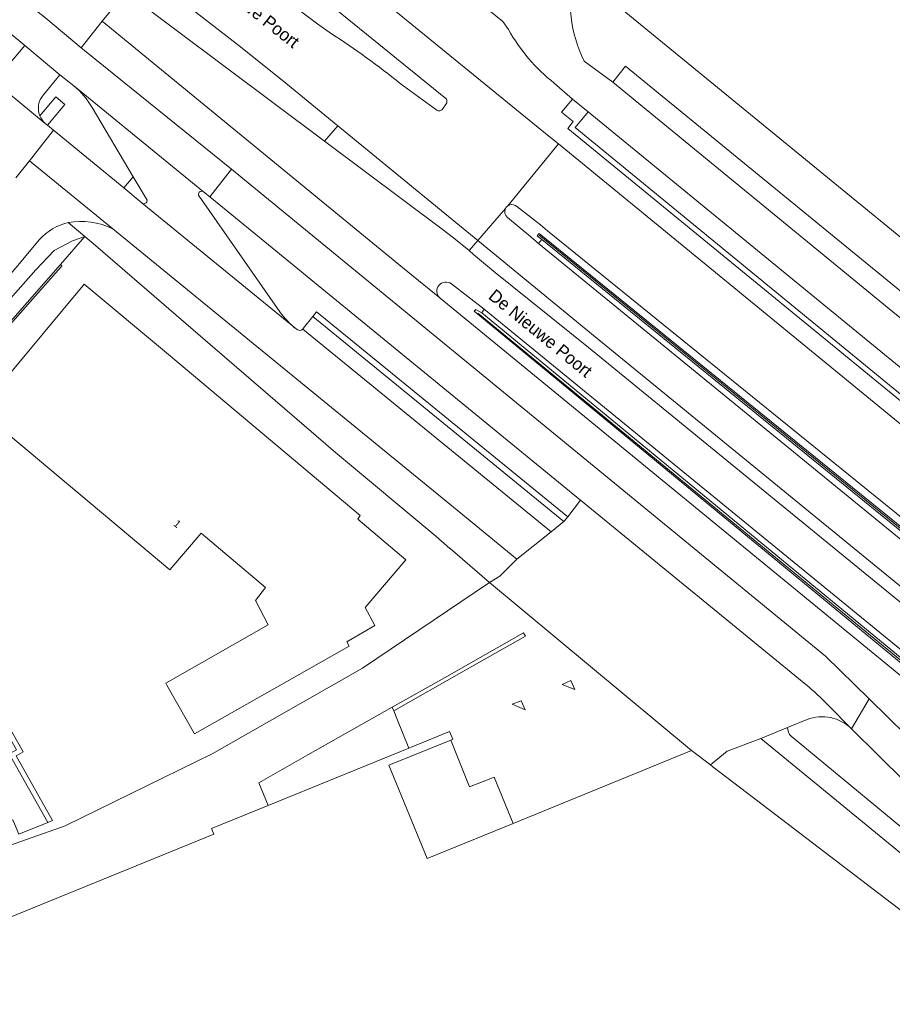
# Model space of a CAD drawing. Header units: metres. Extents: x 151448 to 154749, y 463108 to 465296.
# Tile 278 of 449: x 154346 to 154432, y 463401 to 463499. Entities that reach past the tile are written whole.
import ezdxf
from ezdxf.enums import TextEntityAlignment as Align

# ---------------------------------------------------------------- set-up
doc = ezdxf.new("R2010")
doc.units = ezdxf.units.M
for name, color, linetype, lineweight in [('B-PV-GR-BEPLANTING_CULTUUR_BODEMBEDEKKER-GV', 253, 'Continuous', 9), ('B-PV-GR-BEPLANTING_CULTUUR_HEESTERS-GV', 253, 'Continuous', 9), ('B-PV-GR-GROENVOORZIENING-GV', 253, 'Continuous', 9), ('B-PV-GR-HAAG-GV', 253, 'Continuous', 9), ('B-PV-IE-MEUBILAIR_WEGMEUBILAIR-G', 253, 'Continuous', 9), ('B-PV-IE-TERREINAFSCHEIDING_KUNSTMATIG_MUUR-G', 253, 'Continuous', 9), ('B-PV-IE-TERREINAFSCHEIDING_KUNSTMATIG_MUUR-GV', 253, 'Continuous', 9), ('B-PV-OG-BEBOUWING-GV', 1, 'Continuous', 9), ('B-PV-OG-BEBOUWING-T18', 2, 'Continuous', 9), ('B-PV-OG-TERREIN_ERF-GV', 253, 'Continuous', 9), ('B-PV-OG-TOPOGRAFIE-T18', 2, 'Continuous', 9), ('B-PV-VH-GESLOTENVERHARDING_ASFALT-GV', 253, 'Continuous', 9), ('B-PV-VH-OPENVERHARDING_BETONSTRAATSTEEN-GV', 253, 'Continuous', 9)]:
    doc.layers.add(name, color=color, linetype=linetype, lineweight=lineweight)
doc.styles.add('Drong', font='txt', dxfattribs={"height": 1.8})

msp = doc.modelspace()

# ---------------------------------------------------------------- linework, layer by layer
at = {"layer": 'B-PV-GR-BEPLANTING_CULTUUR_BODEMBEDEKKER-GV', "flags": 128}
for points in [[(154335.152, 463449.381), (154335.085, 463449.517), (154334.99, 463449.693), (154332.902, 463451.228), (154331.09, 463454.544), (154330.245, 463456.716), (154330.419, 463458.151), (154331.238, 463459.094), (154332.58, 463459.313), (154334.116, 463459.195), (154335.866, 463460.344), (154336.805, 463461.899), (154338.724, 463463.87), (154342.567, 463468.746), (154347.157, 463473.901), (154348.969, 463475.831), (154350.806, 463476.77), (154352.036, 463477.195), (154350.358, 463478.598)], [(154347.525, 463476.908), (154337.901, 463465.418), (154337.333, 463464.754)], [(154337.403, 463428.414), (154337.603, 463428.486), (154338.382, 463426.325), (154341.467, 463417.773), (154344.857, 463419.17), (154345.45, 463417.731), (154348.345, 463418.902), (154344.513, 463425.723), (154345.22, 463426.125), (154341.932, 463431.849), (154342.724, 463432.305), (154338.908, 463438.945), (154339.7, 463439.4), (154336.402, 463445.48), (154335.501, 463444.974)]]:
    msp.add_lwpolyline(points, dxfattribs=at)
at = {"layer": 'B-PV-GR-BEPLANTING_CULTUUR_BODEMBEDEKKER-GV'}
msp.add_lwpolyline([(154350.358, 463478.598, 0.148844), (154347.525, 463476.908)], format="xyb", dxfattribs=at)
at = {"layer": 'B-PV-GR-BEPLANTING_CULTUUR_HEESTERS-GV', "flags": 128}
for points in [[(154332.752, 463455.259), (154349.603, 463474.428), (154352.036, 463477.195), (154350.806, 463476.77), (154348.969, 463475.831), (154347.157, 463473.901), (154342.567, 463468.746), (154338.724, 463463.87), (154336.805, 463461.899), (154335.866, 463460.344), (154334.116, 463459.195), (154332.58, 463459.313), (154331.238, 463459.094), (154330.419, 463458.151), (154330.245, 463456.716), (154331.09, 463454.544), (154332.902, 463451.228), (154334.99, 463449.693), (154335.686, 463450.088)], [(154336.969, 463445.703), (154336.932, 463445.777), (154336.402, 463445.48), (154339.7, 463439.4), (154338.908, 463438.945), (154342.724, 463432.305), (154341.932, 463431.849), (154345.22, 463426.125), (154344.513, 463425.723), (154348.345, 463418.902), (154348.812, 463419.091), (154345.193, 463425.534), (154345.904, 463425.938), (154342.614, 463431.665), (154343.406, 463432.121), (154339.591, 463438.761), (154340.372, 463439.21), (154337.009, 463445.409), (154336.889, 463445.351), (154336.773, 463445.591)]]:
    msp.add_lwpolyline(points, close=True, dxfattribs=at)
at = {"layer": 'B-PV-GR-GROENVOORZIENING-GV', "flags": 128}
for points in [[(154394.193, 463497.814), (154393.624, 463498.614), (154390.697, 463501.026), (154382.405, 463507.836), (154369.782, 463518.153), (154366.014, 463513.53), (154377.951, 463503.732), (154398.054, 463487.34), (154399.174, 463486.422), (154444.21, 463449.528), (154446.988, 463452.889), (154446.227, 463453.497), (154445.197, 463452.23), (154444.088, 463453.132), (154445.17, 463454.382), (154443.968, 463455.303), (154442.375, 463453.345), (154400.101, 463487.964), (154400.646, 463488.653), (154399.475, 463489.567), (154400.58, 463490.887), (154398.742, 463492.482)], [(154350.93, 463492.214), (154349.549, 463493.309), (154347.911, 463491.304)], [(154347.553, 463489.225), (154349.144, 463491.099), (154350.046, 463490.354), (154348.33, 463488.276), (154348.919, 463487.791), (154355.91, 463482.038)], [(154355.91, 463482.038), (154356.833, 463483.16), (154352.759, 463490.05)], [(154373.776, 463468.061), (154374.727, 463469.235), (154375.102, 463469.697), (154400.089, 463449.307), (154401.358, 463450.956), (154364.461, 463481.144), (154363.838, 463481.653)], [(154363.408, 463481.217), (154371.44, 463469.707)], [(154423.917, 463429.144), (154421.977, 463428.341)], [(154438.613, 463418.072), (154433.634, 463422.972), (154428.351, 463428.218)], [(154422.331, 463427.467), (154440.133, 463412.744), (154441.989, 463415.092), (154440.469, 463416.429)]]:
    msp.add_lwpolyline(points, dxfattribs=at)
at = {"layer": 'B-PV-GR-GROENVOORZIENING-GV'}
for points in [[(154398.742, 463492.482, -0.098471), (154394.193, 463497.814)], [(154347.911, 463491.304, 0.285772), (154347.553, 463489.225)], [(154352.759, 463490.05, 0.082879), (154350.93, 463492.214)], [(154363.838, 463481.653, 0.905302), (154363.408, 463481.217)], [(154371.44, 463469.707, 0.058927), (154373.066, 463468.007)], [(154373.066, 463468.007, 0.405534), (154373.717, 463467.995)], [(154373.717, 463467.995, 0.040323), (154373.776, 463468.061)], [(154428.351, 463428.218, 0.29087), (154423.917, 463429.144)], [(154421.977, 463428.341, 0.221738), (154422.331, 463427.467)]]:
    msp.add_lwpolyline(points, format="xyb", dxfattribs=at)
at = {"layer": 'B-PV-GR-HAAG-GV', "flags": 128}
for points in [[(154394.193, 463497.814), (154393.624, 463498.614), (154390.697, 463501.026), (154382.405, 463507.836), (154369.782, 463518.153), (154366.014, 463513.53), (154377.951, 463503.732), (154398.054, 463487.34), (154399.174, 463486.422), (154444.21, 463449.528), (154446.988, 463452.889), (154446.227, 463453.497)], [(154350.93, 463492.214), (154349.549, 463493.309), (154347.911, 463491.304)], [(154446.227, 463453.497), (154445.197, 463452.23), (154444.088, 463453.132), (154445.17, 463454.382), (154443.968, 463455.303), (154442.375, 463453.345), (154400.101, 463487.964), (154400.646, 463488.653), (154399.475, 463489.567), (154400.58, 463490.887), (154398.742, 463492.482)], [(154347.553, 463489.225), (154349.144, 463491.099), (154350.046, 463490.354), (154348.33, 463488.276), (154348.919, 463487.791)], [(154348.919, 463487.791), (154355.91, 463482.038), (154356.833, 463483.16), (154352.759, 463490.05)], [(154373.776, 463468.061), (154374.727, 463469.235), (154375.102, 463469.697), (154400.089, 463449.307), (154401.358, 463450.956), (154364.461, 463481.144), (154363.838, 463481.653)], [(154363.408, 463481.217), (154371.44, 463469.707)], [(154423.917, 463429.144), (154421.977, 463428.341)], [(154438.613, 463418.072), (154433.634, 463422.972), (154428.351, 463428.218)], [(154422.331, 463427.467), (154440.133, 463412.744)]]:
    msp.add_lwpolyline(points, dxfattribs=at)
at = {"layer": 'B-PV-GR-HAAG-GV'}
for points in [[(154398.742, 463492.482, -0.098471), (154394.193, 463497.814)], [(154347.911, 463491.304, 0.285772), (154347.553, 463489.225)], [(154352.759, 463490.05, 0.082879), (154350.93, 463492.214)], [(154363.838, 463481.653, 0.905302), (154363.408, 463481.217)], [(154371.44, 463469.707, 0.058927), (154373.066, 463468.007)], [(154373.066, 463468.007, 0.405534), (154373.717, 463467.995)], [(154373.717, 463467.995, 0.040323), (154373.776, 463468.061)], [(154428.351, 463428.218, 0.29087), (154423.917, 463429.144)], [(154421.977, 463428.341, 0.221738), (154422.331, 463427.467)]]:
    msp.add_lwpolyline(points, format="xyb", dxfattribs=at)
at = {"layer": 'B-PV-IE-MEUBILAIR_WEGMEUBILAIR-G', "flags": 128}
for points in [[(154397.262, 463477.333), (154481.825, 463408.691), (154474.85, 463400.871)], [(154474.85, 463400.871), (154391.141, 463469.563)]]:
    msp.add_lwpolyline(points, dxfattribs=at)
at = {"layer": 'B-PV-IE-TERREINAFSCHEIDING_KUNSTMATIG_MUUR-G', "flags": 128}
msp.add_lwpolyline([(154382.77, 463430.014), (154389.771, 463433.969), (154395.906, 463437.43), (154395.701, 463437.769), (154387.832, 463433.291), (154382.623, 463430.377), (154382.63, 463430.359)], dxfattribs=at)
at = {"layer": 'B-PV-IE-TERREINAFSCHEIDING_KUNSTMATIG_MUUR-GV', "flags": 128}
for points in [[(154482.217, 463408.676), (154439.133, 463443.571), (154397.235, 463477.505), (154397.04, 463477.271), (154397.518, 463476.901), (154481.515, 463408.714), (154480.905, 463408.105), (154481.135, 463407.917), (154481.271, 463407.806), (154481.301, 463407.781)], [(154474.935, 463402.067), (154474.27, 463401.498), (154391.554, 463469.619), (154390.953, 463469.958), (154390.777, 463469.764), (154432.919, 463435.059), (154474.461, 463400.848), (154475.292, 463401.773), (154475.293, 463401.774)]]:
    msp.add_lwpolyline(points, close=True, dxfattribs=at)
at = {"layer": 'B-PV-OG-BEBOUWING-GV', "flags": 128}
for points in [[(154415.286, 463513.192), (154409.012, 463505.537), (154408.779, 463505.724), (154408.23, 463505.065), (154408.413, 463504.917), (154404.78, 463500.398), (154453.492, 463460.547), (154494.677, 463426.853), (154505.639, 463440.24)], [(154442.147, 463403.353), (154421.362, 463419.229), (154414.536, 463424.443), (154414.289, 463424.632), (154412.427, 463426.054), (154394.653, 463418.798), (154386.1, 463415.306), (154382.303, 463424.586), (154388.444, 463427.099), (154388.646, 463427.182), (154388.333, 463427.958), (154384.274, 463426.301), (154370.272, 463420.584), (154364.632, 463418.282), (154364.855, 463417.735), (154321.302, 463399.986)]]:
    msp.add_lwpolyline(points, dxfattribs=at)
for points in [[(154360.189, 463432.569), (154362.956, 463427.71), (154378.347, 463436.437), (154378.115, 463436.886), (154380.906, 463438.511), (154379.921, 463440.281), (154383.978, 463445.04), (154379.188, 463449.068), (154379.432, 463449.451), (154360.362, 463465.471), (154351.957, 463472.477), (154351.82, 463472.312), (154341.529, 463459.931), (154360.501, 463444.022), (154363.615, 463447.676), (154370.014, 463442.272), (154369.013, 463440.978), (154370.287, 463438.579), (154360.085, 463432.751)], [(154399.528, 463432.636), (154400.8, 463432.126), (154400.415, 463433.028)], [(154395.855, 463430.114), (154395.466, 463431.01), (154394.572, 463430.668)]]:
    msp.add_lwpolyline(points, close=True, dxfattribs=at)
at = {"layer": 'B-PV-OG-TERREIN_ERF-GV', "flags": 128}
for points in [[(154340.64, 463415.245), (154350.073, 463418.563), (154364.692, 463425.736), (154379.654, 463434.248), (154392.295, 463442.77), (154388.386, 463446.157), (154388.374, 463446.168), (154386.972, 463447.389), (154376.982, 463455.728), (154361.841, 463468.753), (154353.083, 463476.32), (154352.036, 463477.195), (154349.603, 463474.428), (154349.749, 463474.284), (154349.616, 463474.132), (154332.9, 463455.227)], [(154370.272, 463420.584), (154369.345, 463422.853), (154374.227, 463425.612), (154382.63, 463430.359), (154382.623, 463430.377), (154387.832, 463433.291), (154395.701, 463437.769), (154395.906, 463437.43), (154389.771, 463433.969), (154382.77, 463430.014), (154383.088, 463429.23), (154384.274, 463426.301), (154388.333, 463427.958), (154388.646, 463427.182), (154388.444, 463427.099), (154390.319, 463422.427), (154392.771, 463423.402), (154394.653, 463418.798), (154412.427, 463426.054), (154392.295, 463442.77), (154379.654, 463434.248), (154364.692, 463425.736), (154350.073, 463418.563), (154340.64, 463415.245)], [(154342.614, 463431.665), (154345.904, 463425.938), (154345.193, 463425.534), (154348.812, 463419.091), (154348.345, 463418.902), (154345.45, 463417.731)], [(154318.717, 463391.45), (154322.008, 463393.769), (154323.423, 463394.779), (154323.359, 463394.936), (154321.581, 463399.285), (154321.302, 463399.986), (154364.855, 463417.735), (154364.632, 463418.282), (154370.272, 463420.584)]]:
    msp.add_lwpolyline(points, dxfattribs=at)
for points in [[(154349.603, 463474.428), (154332.752, 463455.259), (154335.686, 463450.088), (154334.99, 463449.693), (154335.085, 463449.517), (154335.946, 463449.976), (154335.859, 463450.156), (154332.9, 463455.227), (154349.616, 463474.132), (154349.749, 463474.284)], [(154360.085, 463432.751), (154370.287, 463438.579), (154369.013, 463440.978), (154370.014, 463442.272), (154363.615, 463447.676), (154360.501, 463444.022), (154341.529, 463459.931), (154351.82, 463472.312), (154351.957, 463472.477), (154360.362, 463465.471), (154379.432, 463449.451), (154379.188, 463449.068), (154383.978, 463445.04), (154379.921, 463440.281), (154380.906, 463438.511), (154378.115, 463436.886), (154378.347, 463436.437), (154362.956, 463427.71), (154360.189, 463432.569)], [(154382.63, 463430.359), (154382.77, 463430.014), (154389.771, 463433.969), (154395.906, 463437.43), (154395.701, 463437.769), (154387.832, 463433.291), (154382.623, 463430.377)], [(154399.528, 463432.636), (154400.415, 463433.028), (154400.8, 463432.126)], [(154395.855, 463430.114), (154394.572, 463430.668), (154395.466, 463431.01)], [(154382.77, 463430.014), (154382.63, 463430.359), (154374.227, 463425.612), (154369.345, 463422.853), (154370.272, 463420.584), (154384.274, 463426.301), (154383.088, 463429.23)], [(154394.653, 463418.798), (154392.771, 463423.402), (154390.319, 463422.427), (154388.444, 463427.099), (154382.303, 463424.586), (154386.1, 463415.306)]]:
    msp.add_lwpolyline(points, close=True, dxfattribs=at)
at = {"layer": 'B-PV-VH-GESLOTENVERHARDING_ASFALT-GV', "flags": 128}
for points in [[(154324.871, 463524.73), (154321.294, 463527.487), (154317.424, 463522.277), (154321.029, 463519.511), (154322.611, 463518.264), (154328.666, 463513.853), (154329.617, 463513.16), (154337.18, 463507.441), (154342.374, 463503.582), (154346.586, 463500.169), (154348.153, 463498.934), (154351.657, 463495.969), (154353.768, 463498.636), (154356.114, 463501.509), (154352.487, 463504.175), (154350.892, 463505.398), (154349.842, 463506.193)], [(154394.127, 463480.261), (154399.174, 463486.422), (154398.054, 463487.34), (154377.951, 463503.732), (154366.014, 463513.53), (154363.571, 463510.737), (154387.954, 463490.951)], [(154387.954, 463490.951), (154363.571, 463510.737), (154361.99, 463508.722), (154373.638, 463499.544), (154375.099, 463498.434), (154376.596, 463497.375)], [(154376.596, 463497.375), (154375.099, 463498.434), (154373.638, 463499.544), (154361.99, 463508.722), (154357.83, 463503.623), (154367.231, 463496.328), (154371.67, 463492.78), (154377.212, 463488.234), (154388.603, 463478.889), (154391.132, 463476.814), (154393.904, 463480.004)], [(154338.215, 463502.63), (154344.485, 463497.495), (154346.058, 463496.212), (154349.549, 463493.309), (154350.93, 463492.214), (154363.838, 463481.653), (154364.461, 463481.144), (154366.634, 463483.897), (154351.993, 463495.703), (154351.657, 463495.969), (154348.153, 463498.934)], [(154435.66, 463438.811), (154402.148, 463466.178), (154392.711, 463473.758), (154390.731, 463475.432), (154390.269, 463475.812), (154388.728, 463477.079), (154387.601, 463477.923), (154375.888, 463486.698), (154356.114, 463501.509), (154353.768, 463498.636), (154383.661, 463474.124), (154387.36, 463471.091)], [(154438.38, 463425.168), (154469.248, 463399.855), (154471.284, 463402.354), (154432.332, 463434.257), (154387.383, 463471.071), (154387.36, 463471.091), (154383.661, 463474.124), (154353.768, 463498.636), (154351.657, 463495.969), (154351.993, 463495.703), (154366.634, 463483.897), (154425.754, 463435.457), (154430.095, 463431.194), (154437.411, 463424.011)], [(154383.415, 463492.43), (154387.075, 463489.791)], [(154387.075, 463489.791), (154383.415, 463492.43)], [(154387.616, 463489.875), (154387.999, 463490.42)], [(154387.999, 463490.42), (154387.616, 463489.875)], [(154472.953, 463426.106), (154474.225, 463419.853), (154441.661, 463446.586), (154444.21, 463449.528), (154399.174, 463486.422), (154394.127, 463480.261)], [(154428.351, 463428.218), (154430.095, 463431.194), (154425.754, 463435.457), (154366.634, 463483.897), (154364.461, 463481.144), (154401.358, 463450.956), (154423.786, 463432.639)], [(154393.904, 463480.004), (154391.132, 463476.814), (154402.81, 463467.232), (154436.385, 463439.804), (154478.332, 463405.539), (154478.699, 463405.239), (154495.008, 463391.917), (154495.359, 463391.63), (154532.941, 463360.928), (154549.282, 463347.581), (154603.293, 463303.46), (154605.647, 463306.186), (154604.275, 463307.297), (154551.309, 463350.576), (154534.901, 463363.984), (154534.897, 463363.987), (154534.611, 463364.221), (154498.076, 463394.074), (154497.69, 463394.389), (154496.601, 463395.279)], [(154439.133, 463443.571), (154482.217, 463408.676), (154482.692, 463409.253), (154481.546, 463410.154), (154480.648, 463410.923), (154439.577, 463444.179), (154398.096, 463477.767), (154397.39, 463478.365), (154394.989, 463480.237)], [(154394.989, 463480.237), (154397.39, 463478.365), (154398.096, 463477.767), (154439.577, 463444.179), (154480.648, 463410.923), (154483.186, 463413.957)], [(154394.111, 463479.1), (154396.431, 463477.179), (154397.192, 463476.508), (154397.518, 463476.901), (154397.04, 463477.271), (154397.235, 463477.505), (154439.133, 463443.571)], [(154496.601, 463395.279), (154496.568, 463395.306), (154481.301, 463407.781), (154481.271, 463407.806), (154481.135, 463407.917), (154480.905, 463408.105), (154438.522, 463442.736), (154397.192, 463476.508), (154396.431, 463477.179), (154394.111, 463479.1)], [(154474.461, 463400.848), (154432.919, 463435.059), (154390.777, 463469.764), (154390.953, 463469.958), (154391.554, 463469.619), (154391.791, 463469.969), (154388.51, 463472.497)], [(154388.51, 463472.497), (154391.791, 463469.969), (154433.525, 463435.886), (154474.935, 463402.067), (154475.293, 463401.774), (154475.297, 463401.771), (154475.503, 463401.603), (154477.997, 463399.564), (154480.397, 463397.602), (154483.052, 463395.432), (154490.46, 463389.376), (154491.524, 463388.506), (154491.955, 463388.154), (154530.166, 463356.918), (154546.374, 463343.668), (154598.877, 463300.749), (154600.228, 463299.699), (154602.584, 463302.494)], [(154387.36, 463471.091), (154387.383, 463471.071), (154432.332, 463434.257), (154471.284, 463402.354), (154472.262, 463401.586), (154474.208, 463400.001), (154474.709, 463400.617), (154474.722, 463400.633), (154474.461, 463400.848)], [(154423.786, 463432.639), (154401.358, 463450.956), (154400.089, 463449.307), (154399.747, 463448.863), (154399.721, 463448.843), (154398.454, 463447.834), (154395.026, 463445.107), (154393.322, 463443.403), (154392.295, 463442.77), (154412.427, 463426.054)], [(154428.351, 463428.218), (154426.027, 463430.569)], [(154426.027, 463430.569), (154428.351, 463428.218)], [(154468.035, 463398.315), (154467.991, 463398.349), (154441.837, 463419.77), (154441.05, 463420.432), (154440.282, 463421.114), (154437.411, 463424.011), (154430.095, 463431.194), (154428.351, 463428.218), (154433.634, 463422.972), (154438.613, 463418.072)], [(154412.427, 463426.054), (154414.289, 463424.632), (154415.96, 463425.987), (154419.303, 463427.236), (154421.977, 463428.341), (154423.917, 463429.144)]]:
    msp.add_lwpolyline(points, dxfattribs=at)
for points in [[(154375.888, 463486.698), (154377.212, 463488.234), (154371.67, 463492.78), (154367.231, 463496.328), (154357.83, 463503.623), (154356.114, 463501.509)], [(154390.269, 463475.812), (154390.731, 463475.432), (154392.711, 463473.758), (154402.148, 463466.178), (154435.66, 463438.811), (154436.385, 463439.804), (154402.81, 463467.232), (154391.132, 463476.814)], [(154438.522, 463442.736), (154480.905, 463408.105), (154481.515, 463408.714), (154397.518, 463476.901), (154397.192, 463476.508)], [(154474.935, 463402.067), (154433.525, 463435.886), (154391.791, 463469.969), (154391.554, 463469.619), (154474.27, 463401.498)]]:
    msp.add_lwpolyline(points, close=True, dxfattribs=at)
at = {"layer": 'B-PV-VH-GESLOTENVERHARDING_ASFALT-GV'}
for points in [[(154376.596, 463497.375, -0.027713), (154383.415, 463492.43)], [(154383.415, 463492.43, 0.027713), (154376.596, 463497.375)], [(154388.061, 463490.777, 0.131816), (154387.954, 463490.951)], [(154387.954, 463490.951, -0.131816), (154388.061, 463490.777)], [(154387.999, 463490.42, 0.235489), (154388.061, 463490.777)], [(154388.061, 463490.777, -0.235489), (154387.999, 463490.42)], [(154387.075, 463489.791, 0.43272), (154387.616, 463489.875)], [(154387.616, 463489.875, -0.43272), (154387.075, 463489.791)], [(154393.904, 463480.004, 0.366095), (154394.111, 463479.1)], [(154394.111, 463479.1, -0.366095), (154393.904, 463480.004)], [(154394.127, 463480.261, 0.120817), (154393.904, 463480.004)], [(154393.904, 463480.004, -0.120817), (154394.127, 463480.261)], [(154394.886, 463480.305, 0.284935), (154394.127, 463480.261)], [(154394.127, 463480.261, -0.284935), (154394.886, 463480.305)], [(154394.989, 463480.237, 0.040439), (154394.886, 463480.305)], [(154394.886, 463480.305, -0.040439), (154394.989, 463480.237)], [(154388.51, 463472.497, 0.942051), (154387.36, 463471.091)], [(154387.36, 463471.091, -0.942051), (154388.51, 463472.497)], [(154426.027, 463430.569, 0.024346), (154423.786, 463432.639)], [(154423.786, 463432.639, -0.024346), (154426.027, 463430.569)], [(154423.917, 463429.144, -0.29087), (154428.351, 463428.218)]]:
    msp.add_lwpolyline(points, format="xyb", dxfattribs=at)
at = {"layer": 'B-PV-VH-OPENVERHARDING_BETONSTRAATSTEEN-GV', "flags": 128}
for points in [[(154393.118, 463503.537), (154392.9, 463503.738), (154390.697, 463501.026), (154393.624, 463498.614), (154394.193, 463497.814)], [(154503.962, 463419.257), (154501.958, 463420.897), (154495.868, 463425.879), (154494.975, 463426.609), (154494.677, 463426.853), (154453.492, 463460.547), (154404.78, 463500.398), (154400.686, 463503.65)], [(154345.173, 463483.059), (154346.509, 463484.746), (154348.919, 463487.791), (154348.33, 463488.276), (154348.094, 463488.47), (154343.002, 463492.639), (154339.945, 463495.189), (154338.543, 463496.353), (154337.5, 463497.187), (154334.913, 463494.102), (154335.394, 463493.785), (154336.007, 463493.282), (154343.165, 463487.464)], [(154339.945, 463495.189), (154343.002, 463492.639), (154346.058, 463496.212), (154344.485, 463497.495), (154343.39, 463496.251), (154342.61, 463495.365)], [(154347.911, 463491.304), (154349.549, 463493.309), (154346.058, 463496.212), (154343.002, 463492.639)], [(154401.736, 463494.642), (154404.574, 463492.568), (154405.828, 463494.15), (154442.624, 463464.06), (154441.305, 463462.453), (154449.456, 463455.795), (154480.394, 463430.52), (154481.451, 463429.793), (154495.107, 463418.686)], [(154404.574, 463492.568), (154401.736, 463494.642)], [(154343.002, 463492.639), (154348.094, 463488.47)], [(154398.742, 463492.482), (154400.58, 463490.887), (154402.127, 463489.621), (154443.521, 463455.716), (154443.968, 463455.303), (154445.17, 463454.382), (154446.227, 463453.497), (154446.988, 463452.889), (154470.179, 463433.933), (154471.35, 463433.007)], [(154473.37, 463429.11), (154473.605, 463427.297), (154479.313, 463427.804), (154479.327, 463427.44), (154480.116, 463428.315), (154481.451, 463429.793), (154480.394, 463430.52), (154449.456, 463455.795), (154441.305, 463462.453), (154404.574, 463492.568)], [(154363.838, 463481.653), (154350.93, 463492.214)], [(154348.094, 463488.47), (154348.33, 463488.276), (154350.046, 463490.354), (154349.144, 463491.099), (154347.553, 463489.225)], [(154352.759, 463490.05), (154356.833, 463483.16), (154358.222, 463480.81)], [(154373.066, 463468.007), (154357.732, 463480.539), (154355.91, 463482.038), (154348.919, 463487.791), (154346.509, 463484.746)], [(154354.831, 463477.982), (154346.509, 463484.746), (154345.173, 463483.059)], [(154346.509, 463484.746), (154354.831, 463477.982), (154389.086, 463449.983), (154395.026, 463445.107), (154398.454, 463447.834), (154373.717, 463467.995)], [(154356.833, 463483.16), (154355.91, 463482.038), (154357.732, 463480.539)], [(154358.222, 463480.81), (154356.833, 463483.16)], [(154357.732, 463480.539), (154373.066, 463468.007)], [(154371.44, 463469.707), (154363.408, 463481.217)], [(154350.358, 463478.598), (154352.036, 463477.195)], [(154352.036, 463477.195), (154353.083, 463476.32), (154361.841, 463468.753), (154376.982, 463455.728), (154386.972, 463447.389), (154388.374, 463446.168), (154388.386, 463446.157), (154392.295, 463442.77), (154393.322, 463443.403), (154395.026, 463445.107), (154389.086, 463449.983), (154354.831, 463477.982)], [(154337.333, 463464.754), (154337.901, 463465.418), (154347.525, 463476.908)], [(154373.717, 463467.995), (154398.454, 463447.834), (154399.721, 463448.843), (154374.727, 463469.235), (154373.776, 463468.061)], [(154421.977, 463428.341), (154419.303, 463427.236), (154424.261, 463423.199), (154465.083, 463389.693), (154465.496, 463389.328), (154465.878, 463388.933), (154466.225, 463388.502), (154466.536, 463388.044), (154466.798, 463387.559), (154467.025, 463387.057), (154467.207, 463386.537), (154467.345, 463385.999), (154467.434, 463385.457), (154467.474, 463384.906), (154467.474, 463384.355), (154467.416, 463383.808), (154467.336, 463383.333), (154467.216, 463382.871)], [(154465.083, 463389.693), (154424.261, 463423.199), (154419.303, 463427.236), (154415.96, 463425.987), (154414.289, 463424.632), (154414.536, 463424.443), (154421.362, 463419.229), (154442.147, 463403.353)], [(154467.216, 463382.871), (154469.838, 463389.075), (154469.576, 463389.053), (154469.314, 463389.075), (154469.114, 463389.137), (154468.927, 463389.235), (154466.834, 463390.971), (154466.709, 463391.075), (154440.133, 463412.744), (154422.331, 463427.467)]]:
    msp.add_lwpolyline(points, dxfattribs=at)
at = {"layer": 'B-PV-VH-OPENVERHARDING_BETONSTRAATSTEEN-GV'}
for points in [[(154400.686, 463503.65, 0.173839), (154401.736, 463494.642)], [(154401.736, 463494.642, -0.173839), (154400.686, 463503.65)], [(154394.193, 463497.814, 0.098471), (154398.742, 463492.482)], [(154347.553, 463489.225, -0.285772), (154347.911, 463491.304)], [(154350.93, 463492.214, -0.082879), (154352.759, 463490.05)], [(154347.553, 463489.225, 0.117396), (154348.094, 463488.47)], [(154348.094, 463488.47, -0.117396), (154347.553, 463489.225)], [(154363.408, 463481.217, -0.905302), (154363.838, 463481.653)], [(154357.732, 463480.539, 0.663486), (154358.222, 463480.81)], [(154358.222, 463480.81, -0.663486), (154357.732, 463480.539)], [(154347.525, 463476.908, -0.148844), (154350.358, 463478.598)], [(154354.831, 463477.982, 0.155136), (154350.358, 463478.598)], [(154350.358, 463478.598, -0.155136), (154354.831, 463477.982)], [(154373.066, 463468.007, -0.058927), (154371.44, 463469.707)], [(154373.717, 463467.995, -0.405534), (154373.066, 463468.007)], [(154373.776, 463468.061, -0.040323), (154373.717, 463467.995)], [(154422.331, 463427.467, -0.221738), (154421.977, 463428.341)]]:
    msp.add_lwpolyline(points, format="xyb", dxfattribs=at)
at = {"layer": 'B-PV-VH-OPENVERHARDING_BETONSTRAATSTEEN-GV', "flags": 128}
for points in [[(154404.574, 463492.568), (154441.305, 463462.453), (154442.624, 463464.06), (154405.828, 463494.15)], [(154402.127, 463489.621), (154400.58, 463490.887), (154399.475, 463489.567), (154400.646, 463488.653), (154400.101, 463487.964), (154442.375, 463453.345), (154443.968, 463455.303), (154443.521, 463455.716), (154442.244, 463454.137), (154400.847, 463488.072)], [(154402.127, 463489.621), (154400.847, 463488.072), (154442.244, 463454.137), (154443.521, 463455.716)], [(154377.212, 463488.234), (154375.888, 463486.698), (154387.601, 463477.923), (154388.728, 463477.079), (154390.269, 463475.812), (154391.132, 463476.814), (154388.603, 463478.889)], [(154374.727, 463469.235), (154399.721, 463448.843), (154399.747, 463448.863), (154400.089, 463449.307), (154375.102, 463469.697)]]:
    msp.add_lwpolyline(points, close=True, dxfattribs=at)

# ---------------------------------------------------------------- texts
at = {"layer": 'B-PV-OG-BEBOUWING-T18', "style": 'Drong'}
msp.add_text('1', height=0.75, rotation=320, dxfattribs=at).set_placement((154361.245, 463448.619), align=Align.MIDDLE)
at = {"layer": 'B-PV-OG-TOPOGRAFIE-T18', "style": 'Drong'}
for rotation, p in [(321.6, (154368.2, 463500.314)), (320.7, (154397.404, 463467.606))]:
    msp.add_text('De Nieuwe Poort', height=1.25, rotation=rotation, dxfattribs=at).set_placement(p, align=Align.MIDDLE)

doc.saveas('drawing.dxf')
